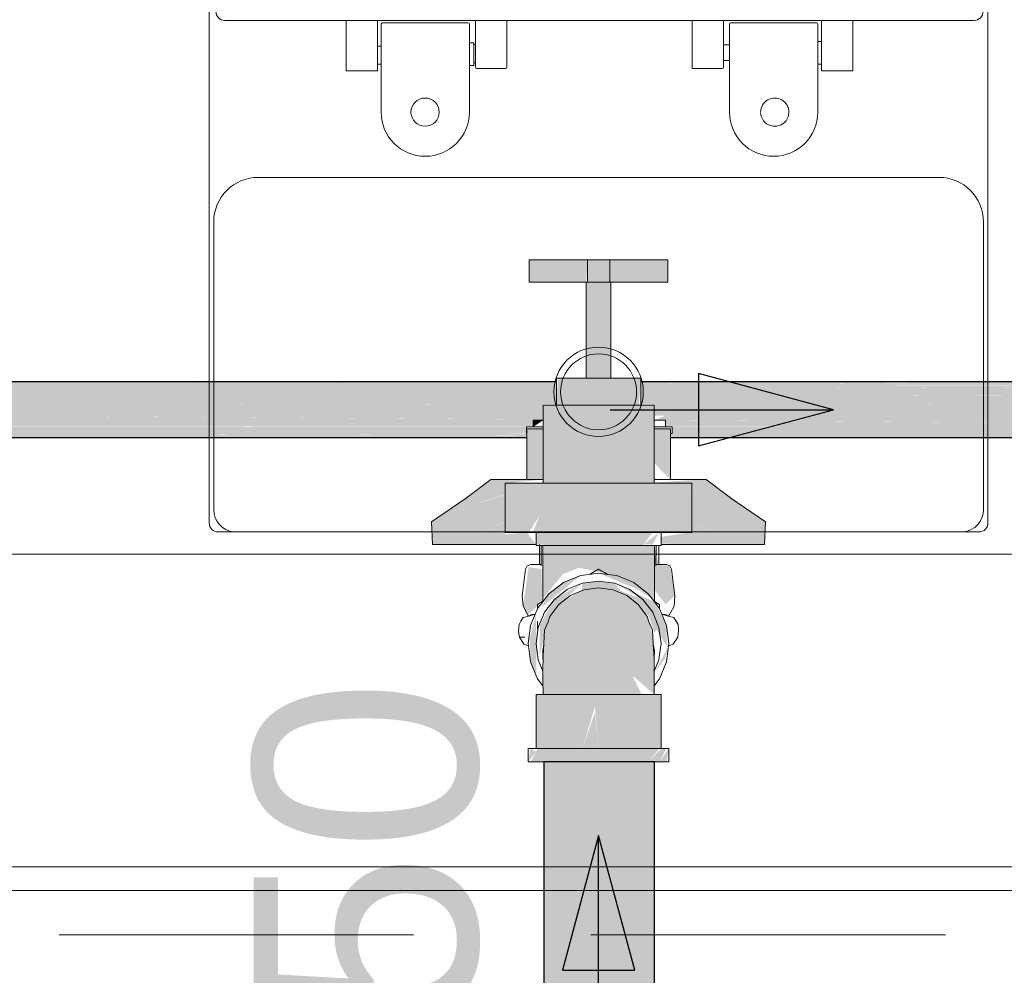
# Model space of a CAD drawing. Header units: millimetres. Extents: x 567 to 934, y -1 to 364.
# Tile 605 of 656: x 747.323 to 748.204, y 101.327 to 102.183. Entities that reach past the tile are written whole.
import ezdxf

# ---------------------------------------------------------------- set-up
doc = ezdxf.new("R2010")
doc.units = ezdxf.units.MM
doc.header["$MEASUREMENT"] = 0
doc.linetypes.add('HIDDEN2', pattern=[0.47625, 0.3175, -0.15875])
doc.linetypes.add('NULL', pattern=[0])
for name, color, linetype, lineweight in [('A-ANNO-SYMB', 7, 'Continuous', 9), ('A-WALL', 7, 'Continuous', 25), ('AF-Condutos', 140, 'Continuous', 25), ('AF-Condutos Reúso', 200, 'Continuous', 25), ('AF-Conexões', 152, 'Continuous', 18), ('AF-Peça de utilização', 152, 'Continuous', 18), ('AF-Registro', 253, 'Continuous', 18), ('AF-Sentido conduto', 140, 'Continuous', 30), ('AF-Sentido conduto Reúso', 200, 'Continuous', 30), ('AF-Textos conduto', 7, 'Continuous', 9), ('DI-Detalhes', 1, 'HIDDEN2', 9), ('Peças hidrossanitárias', 7, 'Continuous', 13)]:
    doc.layers.add(name, color=color, linetype=linetype, lineweight=lineweight)
doc.styles.add('Arial', font='arial.ttf')

msp = doc.modelspace()

# ---------------------------------------------------------------- hatches: boundary and pattern name
at = {"layer": 'AF-Condutos', "linetype": 'Continuous'}
msp.add_hatch(color=151, dxfattribs=at).paths.add_polyline_path([(747.89099, 101.18608), (747.89099, 101.51778), (747.79208, 101.51778), (747.79208, 101.18608)])
at = {"layer": 'AF-Condutos Reúso', "linetype": 'Continuous'}
for points in [[(747.28729, 101.85806), (747.8032, 101.85686), (747.8032, 101.85807)], [(747.8032, 101.85686), (747.29409, 101.85804), (747.29409, 101.85488), (747.8032, 101.85483)], [(748.54258, 101.85809), (747.87878, 101.85807), (747.87878, 101.85697), (748.54258, 101.85799)], [(747.87878, 101.85697), (747.87878, 101.85668), (748.54258, 101.8579)], [(747.87878, 101.85668), (747.87878, 101.85488), (748.54258, 101.85499), (748.54258, 101.85788)], [(747.28729, 101.85481), (747.8032, 101.85221), (747.8032, 101.85483)], [(747.8032, 101.85221), (747.29409, 101.85477), (747.29409, 101.84792), (747.8032, 101.84786)], [(748.54258, 101.85487), (747.87878, 101.85484), (747.87878, 101.85245), (748.54258, 101.85461)], [(747.87878, 101.85245), (747.87878, 101.85183), (748.54258, 101.85447), (748.54258, 101.85461)], [(747.87878, 101.85183), (747.87878, 101.84792), (748.54258, 101.84806), (748.54258, 101.85443)], [(747.8032, 101.84786), (747.29409, 101.84778), (747.29409, 101.83842), (747.8032, 101.83842)], [(747.87878, 101.84792), (748.54258, 101.84792), (748.54258, 101.84806)], [(747.87878, 101.84377), (748.54258, 101.83921), (748.2189, 101.84558), (748.54258, 101.84734), (748.10773, 101.84558), (748.54258, 101.84791), (747.87878, 101.84787), (747.87878, 101.84461)], [(748.53699, 101.83862), (748.53699, 101.83925), (747.87878, 101.84377), (747.87878, 101.83842)], [(748.53699, 101.84788), (748.09276, 101.84558), (748.53699, 101.8476)], [(747.79126, 101.83836), (747.28729, 101.83832), (747.79126, 101.83742)], [(747.4102, 101.83739), (747.8032, 101.83739), (747.28729, 101.83832)], [(747.79126, 101.83842), (747.29409, 101.83842), (747.29409, 101.83832)], [(747.29409, 101.83827), (747.29409, 101.83739), (748.65752, 101.82803)], [(747.79126, 101.82803), (747.79126, 101.83398), (747.29409, 101.83739), (747.29409, 101.82803)], [(747.4102, 101.83739), (747.79126, 101.83453), (747.79126, 101.83739)], [(748.54654, 101.83862), (747.87878, 101.83842), (748.53699, 101.83842)], [(748.43648, 101.83739), (747.89072, 101.83485), (747.89072, 101.83395), (748.65752, 101.83842), (747.87878, 101.83836)], [(748.48118, 101.83739), (747.87878, 101.83388), (748.54654, 101.82886), (748.54654, 101.83103), (748.6058, 101.83078), (748.54654, 101.83392), (748.54654, 101.83739)], [(748.43648, 101.83739), (747.89072, 101.83834), (747.89072, 101.83485)], [(747.89072, 101.82803), (748.54654, 101.82803), (748.54654, 101.82879), (747.89072, 101.8333)], [(747.28729, 101.82793), (747.79126, 101.82452), (747.79126, 101.82797)], [(747.79126, 101.82378), (747.79126, 101.82447), (747.29409, 101.82788), (747.29409, 101.82378)], [(747.29409, 101.81853), (747.7823, 101.81853), (747.7823, 101.82373), (747.29409, 101.82378)], [(748.54654, 101.81931), (748.54654, 101.82802), (747.90099, 101.82798), (747.89072, 101.82385), (748.65752, 101.81853)], [(747.90099, 101.81853), (748.54654, 101.81853), (748.54654, 101.81929), (747.90099, 101.82372)], [(747.42252, 101.81778), (747.90099, 101.81778), (747.28729, 101.81846)], [(747.77643, 101.81792), (747.7823, 101.81849), (747.29409, 101.81846)], [(747.32679, 101.81178), (747.7823, 101.81585), (747.90099, 101.81538), (747.29409, 101.81843), (747.29409, 101.81158), (747.90099, 101.81158)], [(747.7767, 101.81163), (747.77643, 101.8158), (747.32679, 101.81178)], [(747.42252, 101.81778), (747.77643, 101.816), (747.77643, 101.81778)], [(748.65752, 101.81158), (748.65752, 101.81178), (748.04487, 101.81598), (747.90099, 101.81538), (748.61676, 101.81178), (747.90699, 101.81178)], [(748.04487, 101.81598), (748.54654, 101.81254), (748.54654, 101.81778), (748.65752, 101.81853), (747.90699, 101.81849), (747.90699, 101.8154)], [(747.90699, 101.81178), (748.54654, 101.81178), (748.54654, 101.81213), (747.90699, 101.81535)], [(747.28729, 101.81154), (747.7767, 101.81041), (747.7767, 101.81156)], [(747.29409, 101.80836), (747.7767, 101.80836), (747.7767, 101.81037), (747.29409, 101.81153)], [(747.90099, 101.81012), (748.54654, 101.80862), (748.54654, 101.81136)], [(748.54654, 101.81147), (748.54654, 101.81157), (747.90527, 101.81156), (747.90527, 101.81013)], [(747.90527, 101.81013), (748.54654, 101.81136), (748.54654, 101.81147)], [(748.54654, 101.8085), (748.54654, 101.80862), (747.90527, 101.81011), (747.90527, 101.80836)], [(747.90527, 101.80836), (748.54654, 101.80836), (748.54654, 101.8085)], [(747.90699, 101.81158), (748.54654, 101.81161), (747.90699, 101.81178)]]:
    msp.add_hatch(color=201, dxfattribs=at).paths.add_polyline_path(points)
at = {"layer": 'AF-Conexões', "linetype": 'Continuous'}
for points in [[(747.7895, 101.65576), (747.82468, 101.68464), (747.80949, 101.67834), (747.79644, 101.66833)], [(747.88553, 101.66833), (747.87248, 101.67834), (747.85729, 101.68464), (747.84099, 101.68678)], [(747.78817, 101.64047), (747.78817, 101.6119), (747.79235, 101.6305), (747.80538, 101.65868), (747.82649, 101.67787), (747.80139, 101.66338)], [(747.86075, 101.671), (747.85548, 101.67787), (747.82649, 101.67787), (747.82571, 101.67157), (747.80538, 101.65868), (747.79255, 101.63592), (747.79127, 101.57818), (747.87949, 101.57818), (747.87139, 101.59525), (747.8907, 101.57818), (747.88952, 101.63037), (747.88058, 101.66338)], [(747.85548, 101.67787), (747.84099, 101.67978), (747.82649, 101.67787)], [(747.88058, 101.66338), (747.86899, 101.67228), (747.85548, 101.67787)], [(747.89099, 101.66122), (747.87276, 101.66938), (747.90223, 101.62102), (747.90184, 101.64009)], [(747.89099, 101.63359), (747.89508, 101.63828), (747.88058, 101.66338)], [(747.78503, 101.65006), (747.77913, 101.62807), (747.78013, 101.60748), (747.78535, 101.59629)], [(747.90024, 101.60978), (747.9037, 101.62161), (747.8908, 101.59769)], [(747.85322, 101.57818), (747.89072, 101.61008), (747.89069, 101.61324)], [(747.78498, 101.57818), (747.78498, 101.52978), (747.7869, 101.52978), (747.79248, 101.57818)], [(747.7869, 101.52978), (747.80139, 101.52978), (747.81298, 101.57818), (747.79248, 101.57818)], [(747.80139, 101.52978), (747.82649, 101.52978), (747.84099, 101.57818), (747.81298, 101.57818)], [(747.86899, 101.52978), (747.86899, 101.57818), (747.84099, 101.57818), (747.83775, 101.56735), (747.84099, 101.52978)], [(747.86899, 101.57818), (747.86899, 101.52978), (747.88058, 101.52978)], [(747.89508, 101.52978), (747.88949, 101.57818), (747.86899, 101.57818), (747.88058, 101.52978)], [(747.89699, 101.57818), (747.88949, 101.57818), (747.89508, 101.52978), (747.89699, 101.52978)], [(747.82649, 101.52978), (747.84099, 101.52978), (747.83779, 101.56232)], [(747.78013, 101.52978), (747.77798, 101.51778), (747.78498, 101.52703)], [(747.78013, 101.51778), (747.78643, 101.51778), (747.79644, 101.52978), (747.78643, 101.52978)], [(747.78643, 101.51778), (747.88553, 101.51778), (747.89555, 101.52978), (747.79644, 101.52978)], [(747.90184, 101.52978), (747.89699, 101.52978), (747.88553, 101.51778), (747.89555, 101.51778)], [(747.90399, 101.52978), (747.89555, 101.51778), (747.90184, 101.51778)]]:
    msp.add_hatch(color=161, dxfattribs=at).paths.add_polyline_path(points)
at = {"layer": 'AF-Peça de utilização', "linetype": 'Continuous'}
msp.add_hatch(color=161, dxfattribs=at).paths.add_polyline_path([(747.7823, 101.82378), (747.7823, 101.81778), (747.79126, 101.82378)])
at = {"layer": 'AF-Registro', "linetype": 'Continuous'}
for points in [[(747.77899, 101.94739), (747.83099, 101.96739), (747.77899, 101.96739)], [(747.82998, 101.94739), (747.83099, 101.96739), (747.77899, 101.94739)], [(747.83099, 101.94739), (747.85099, 101.94739), (747.85099, 101.96739), (747.83099, 101.96739)], [(747.85099, 101.94739), (747.90298, 101.96739), (747.85099, 101.96739)], [(747.85199, 101.94778), (747.90298, 101.94739), (747.90298, 101.96739)], [(747.85199, 101.94739), (747.82998, 101.86139), (747.85199, 101.86139)], [(747.82998, 101.94739), (747.82998, 101.86139), (747.85199, 101.94739)], [(747.87878, 101.86139), (747.80485, 101.86139), (747.8032, 101.83739), (747.87712, 101.83739)], [(747.89072, 101.76739), (747.89072, 101.83739), (747.79126, 101.83739), (747.79126, 101.76739)], [(747.79126, 101.81598), (747.7767, 101.81598), (747.7767, 101.77059), (747.79126, 101.77059)], [(747.90527, 101.81598), (747.89072, 101.81579), (747.89072, 101.78553), (747.90527, 101.77059)], [(747.74454, 101.77059), (747.69145, 101.73275), (747.69234, 101.71259), (747.71655, 101.71259), (747.75725, 101.73275), (747.7823, 101.75075), (747.73508, 101.7497), (747.75793, 101.77059)], [(747.75744, 101.77014), (747.73571, 101.75027), (747.75744, 101.75722), (747.75744, 101.76739), (747.79126, 101.77059)], [(747.92452, 101.77014), (747.89072, 101.76797), (747.92452, 101.76739), (747.92452, 101.7572), (747.94626, 101.75027)], [(747.93742, 101.77059), (747.92404, 101.77059), (747.94626, 101.75027), (747.92452, 101.75715), (747.92452, 101.74724), (747.90099, 101.74464), (747.96543, 101.71259), (747.98963, 101.71259), (747.99052, 101.73275)], [(747.75744, 101.76739), (747.75744, 101.72339), (747.77856, 101.72339), (747.80682, 101.76739)], [(747.7823, 101.72373), (747.80682, 101.72378), (747.80682, 101.76739), (747.78817, 101.73836)], [(747.90341, 101.76739), (747.80682, 101.76739), (747.80682, 101.72339), (747.87515, 101.72339), (747.90099, 101.76362), (747.89498, 101.72339), (747.90099, 101.72339)], [(747.90099, 101.76362), (747.89498, 101.75427), (747.89498, 101.72339)], [(747.90341, 101.76739), (747.90101, 101.72378), (747.90341, 101.72339)], [(747.92452, 101.72339), (747.92452, 101.76739), (747.90341, 101.76739), (747.90341, 101.72339)], [(747.73508, 101.7497), (747.75744, 101.7502), (747.75744, 101.75698)], [(747.89498, 101.72378), (747.89498, 101.75427), (747.8754, 101.72378)], [(747.71655, 101.71259), (747.78498, 101.71259), (747.77657, 101.72339), (747.75744, 101.72154), (747.75744, 101.73266)], [(747.92472, 101.73275), (747.92452, 101.72378), (747.89699, 101.71932), (747.89699, 101.71316), (747.96543, 101.71259)], [(747.78498, 101.72339), (747.78498, 101.71259), (747.80139, 101.71172), (747.80139, 101.72339)], [(747.88949, 101.72339), (747.80139, 101.72339), (747.80139, 101.71172), (747.88058, 101.71172)], [(747.89498, 101.72319), (747.88124, 101.71259), (747.88949, 101.71259)], [(747.80913, 101.69098), (747.81023, 101.68631), (747.82321, 101.69179), (747.85484, 101.68496), (747.89045, 101.66339), (747.89099, 101.71172), (747.7919, 101.71172), (747.79099, 101.66415), (747.81902, 101.69777)], [(747.90484, 101.69341), (747.89498, 101.69457), (747.89099, 101.71172), (747.89099, 101.67204), (747.90091, 101.65897), (747.9093, 101.66649)], [(747.77339, 101.65729), (747.77798, 101.64982), (747.79038, 101.66128), (747.79, 101.69049), (747.7784, 101.6923)]]:
    msp.add_hatch(color=254, dxfattribs=at).paths.add_polyline_path(points)

# ---------------------------------------------------------------- linework, layer by layer
at = {"layer": 'A-ANNO-SYMB', "color": 8, "linetype": 'Continuous', "lineweight": 5}
msp.add_line((746.97823, 101.40273), (748.6434, 101.40273), dxfattribs=at)
at = {"layer": 'A-WALL', "color": 8, "lineweight": 5}
for p, q in [((748.79099, 101.70378), (746.89099, 101.70378)), ((746.42099, 101.42378), (749.07099, 101.42378))]:
    msp.add_line(p, q, dxfattribs=at)
at = {"layer": 'AF-Condutos'}
for p, q in [((747.79208, 101.51778), (747.79208, 101.18608)), ((747.80053, 101.51778), (747.79208, 101.51778)), ((747.81599, 101.51778), (747.80053, 101.51778)), ((747.83575, 101.51778), (747.81599, 101.51778)), ((747.85644, 101.51778), (747.83575, 101.51778)), ((747.87445, 101.51778), (747.85644, 101.51778)), ((747.88666, 101.51778), (747.87445, 101.51778)), ((747.89099, 101.51778), (747.88666, 101.51778)), ((747.89099, 101.18608), (747.89099, 101.51778))]:
    msp.add_line(p, q, dxfattribs=at)
at = {"layer": 'AF-Condutos Reúso'}
for p, q in [((747.8032, 101.85809), (747.29409, 101.85809)), ((748.54258, 101.85809), (747.87878, 101.85809)), ((747.29409, 101.80836), (747.7767, 101.80836)), ((747.90527, 101.80836), (748.54654, 101.80836))]:
    msp.add_line(p, q, dxfattribs=at)
at = {"layer": 'AF-Conexões'}
for p, q in [((747.82468, 101.68464), (747.80949, 101.67834)), ((747.83265, 101.68568), (747.82468, 101.68464)), ((747.84099, 101.68678), (747.83265, 101.68568)), ((747.84932, 101.68568), (747.84099, 101.68678)), ((747.85729, 101.68464), (747.84932, 101.68568)), ((747.87248, 101.67834), (747.85729, 101.68464)), ((747.80949, 101.67834), (747.79644, 101.66833)), ((747.8168, 101.67386), (747.81298, 101.67228)), ((747.82649, 101.67787), (747.8168, 101.67386)), ((747.84099, 101.67978), (747.82649, 101.67787)), ((747.84099, 101.6736), (747.82794, 101.67187)), ((747.85548, 101.67787), (747.84099, 101.67978)), ((747.85404, 101.67187), (747.84099, 101.6736)), ((747.86899, 101.67228), (747.85548, 101.67787)), ((747.88553, 101.66833), (747.87248, 101.67834)), ((747.79644, 101.66833), (747.79155, 101.66195)), ((747.81298, 101.67228), (747.80139, 101.66338)), ((747.81578, 101.66678), (747.80538, 101.65868)), ((747.82794, 101.67187), (747.81578, 101.66678)), ((747.86618, 101.66678), (747.85404, 101.67187)), ((747.87658, 101.65868), (747.86618, 101.66678)), ((747.88058, 101.66338), (747.86899, 101.67228)), ((747.89043, 101.66195), (747.88553, 101.66833)), ((747.78628, 101.65493), (747.78426, 101.65006)), ((747.78643, 101.65528), (747.78628, 101.65493)), ((747.78817, 101.65755), (747.78643, 101.65528)), ((747.79099, 101.66123), (747.78817, 101.65755)), ((747.79155, 101.66195), (747.79099, 101.66123)), ((747.80139, 101.66338), (747.79248, 101.65178)), ((747.80538, 101.65868), (747.79746, 101.64815)), ((747.88451, 101.64815), (747.87658, 101.65868)), ((747.88949, 101.65178), (747.88058, 101.66338)), ((747.89099, 101.66122), (747.89043, 101.66195)), ((747.89498, 101.65602), (747.89099, 101.66122)), ((747.89555, 101.65528), (747.89498, 101.65602)), ((747.89569, 101.65495), (747.89555, 101.65528)), ((747.89771, 101.65005), (747.89569, 101.65495)), ((747.78425, 101.65003), (747.78013, 101.64009)), ((747.78426, 101.65004), (747.78425, 101.65003)), ((747.78426, 101.65006), (747.78426, 101.65004)), ((747.79099, 101.64817), (747.78817, 101.64134)), ((747.7917, 101.6499), (747.79099, 101.64817)), ((747.79248, 101.65178), (747.7917, 101.6499)), ((747.79746, 101.64815), (747.79595, 101.64323)), ((747.88603, 101.64323), (747.88451, 101.64815)), ((747.89099, 101.64815), (747.88949, 101.65178)), ((747.89508, 101.63828), (747.89099, 101.64815)), ((747.89772, 101.65004), (747.89771, 101.65005)), ((747.89772, 101.65003), (747.89772, 101.65004)), ((747.90184, 101.64009), (747.89772, 101.65003)), ((747.78013, 101.64009), (747.77798, 101.62378)), ((747.7869, 101.63828), (747.78628, 101.63362)), ((747.78817, 101.64134), (747.7869, 101.63828)), ((747.79595, 101.64323), (747.79255, 101.63592)), ((747.88942, 101.63592), (747.88603, 101.64323)), ((747.89569, 101.63367), (747.89508, 101.63828)), ((747.90399, 101.62378), (747.90184, 101.64009)), ((747.78623, 101.63321), (747.78498, 101.62378)), ((747.78628, 101.63362), (747.78623, 101.63321)), ((747.79235, 101.6305), (747.79197, 101.62323)), ((747.79255, 101.63592), (747.79235, 101.6305)), ((747.88962, 101.6305), (747.88942, 101.63592)), ((747.89, 101.62323), (747.88962, 101.6305)), ((747.89699, 101.62378), (747.89569, 101.63367)), ((747.77798, 101.62378), (747.77827, 101.62162)), ((747.77827, 101.62162), (747.78013, 101.60748)), ((747.78498, 101.62378), (747.78628, 101.61395)), ((747.79197, 101.62323), (747.79101, 101.61724)), ((747.79108, 101.61024), (747.79197, 101.62323)), ((747.79197, 101.62323), (747.79128, 101.61292)), ((747.8907, 101.61292), (747.89, 101.62323)), ((747.89096, 101.61724), (747.89, 101.62323)), ((747.89, 101.62323), (747.8909, 101.61024)), ((747.89569, 101.6139), (747.89699, 101.62378)), ((747.90184, 101.60748), (747.9037, 101.62161)), ((747.9037, 101.62161), (747.90399, 101.62378)), ((747.78628, 101.61395), (747.7869, 101.60929)), ((747.79101, 101.61724), (747.79108, 101.61024)), ((747.79128, 101.61292), (747.79118, 101.59894)), ((747.89079, 101.59894), (747.8907, 101.61292)), ((747.8909, 101.61024), (747.89096, 101.61724)), ((747.89508, 101.60929), (747.89569, 101.6139)), ((747.78013, 101.60748), (747.78643, 101.59228)), ((747.7869, 101.60929), (747.79118, 101.59894)), ((747.89079, 101.59894), (747.89508, 101.60929)), ((747.89555, 101.59228), (747.90184, 101.60748)), ((747.79118, 101.59894), (747.79116, 101.59623)), ((747.79116, 101.59623), (747.79118, 101.59292)), ((747.8908, 101.5975), (747.89079, 101.59894)), ((747.89079, 101.59292), (747.89081, 101.59623)), ((747.89081, 101.59623), (747.8908, 101.5975)), ((747.78643, 101.59228), (747.79122, 101.58603)), ((747.79118, 101.59292), (747.79122, 101.58603)), ((747.79122, 101.58603), (747.79124, 101.58322)), ((747.89073, 101.58322), (747.89075, 101.58603)), ((747.89075, 101.58603), (747.89079, 101.59292)), ((747.89075, 101.58603), (747.89555, 101.59228)), ((747.78498, 101.57818), (747.78498, 101.52978)), ((747.7869, 101.57818), (747.78498, 101.57818)), ((747.79127, 101.57818), (747.7869, 101.57818)), ((747.79124, 101.58322), (747.79127, 101.57818)), ((747.79248, 101.57818), (747.79127, 101.57818)), ((747.79127, 101.57818), (747.79492, 101.57818)), ((747.79725, 101.57818), (747.79248, 101.57818)), ((747.79492, 101.57818), (747.79725, 101.57818)), ((747.79781, 101.57818), (747.79725, 101.57818)), ((747.79725, 101.57818), (747.79781, 101.57818)), ((747.80139, 101.57818), (747.79781, 101.57818)), ((747.79781, 101.57818), (747.80248, 101.57818)), ((747.81298, 101.57818), (747.80139, 101.57818)), ((747.80248, 101.57818), (747.81333, 101.57818)), ((747.81672, 101.57818), (747.81298, 101.57818)), ((747.81333, 101.57818), (747.81672, 101.57818)), ((747.82649, 101.57818), (747.81672, 101.57818)), ((747.81672, 101.57818), (747.82655, 101.57818)), ((747.84099, 101.57818), (747.82649, 101.57818)), ((747.82655, 101.57818), (747.84099, 101.57818)), ((747.85548, 101.57818), (747.84099, 101.57818)), ((747.84099, 101.57818), (747.85542, 101.57818)), ((747.85542, 101.57818), (747.86526, 101.57818)), ((747.86526, 101.57818), (747.85548, 101.57818)), ((747.86899, 101.57818), (747.86526, 101.57818)), ((747.86526, 101.57818), (747.86864, 101.57818)), ((747.86864, 101.57818), (747.87949, 101.57818)), ((747.88058, 101.57818), (747.86899, 101.57818)), ((747.87949, 101.57818), (747.88219, 101.57818)), ((747.88416, 101.57818), (747.88058, 101.57818)), ((747.88219, 101.57818), (747.88416, 101.57818)), ((747.88472, 101.57818), (747.88416, 101.57818)), ((747.88416, 101.57818), (747.88472, 101.57818)), ((747.88949, 101.57818), (747.88472, 101.57818)), ((747.88472, 101.57818), (747.88705, 101.57818)), ((747.88705, 101.57818), (747.8907, 101.57818)), ((747.8907, 101.57818), (747.88949, 101.57818)), ((747.8907, 101.57818), (747.89073, 101.58322)), ((747.89508, 101.57818), (747.8907, 101.57818)), ((747.89699, 101.57818), (747.89508, 101.57818)), ((747.89699, 101.52978), (747.89699, 101.57818)), ((747.77798, 101.52978), (747.77798, 101.51778)), ((747.78013, 101.52978), (747.77798, 101.52978)), ((747.78498, 101.52978), (747.78013, 101.52978)), ((747.78643, 101.52978), (747.78498, 101.52978)), ((747.78498, 101.52978), (747.7869, 101.52978)), ((747.79644, 101.52978), (747.78643, 101.52978)), ((747.7869, 101.52978), (747.79248, 101.52978)), ((747.79248, 101.52978), (747.80139, 101.52978)), ((747.80949, 101.52978), (747.79644, 101.52978)), ((747.80139, 101.52978), (747.81298, 101.52978)), ((747.82468, 101.52978), (747.80949, 101.52978)), ((747.81298, 101.52978), (747.82649, 101.52978)), ((747.84099, 101.52978), (747.82468, 101.52978)), ((747.82649, 101.52978), (747.84099, 101.52978)), ((747.84099, 101.52978), (747.85548, 101.52978)), ((747.85729, 101.52978), (747.84099, 101.52978)), ((747.85548, 101.52978), (747.86899, 101.52978)), ((747.87248, 101.52978), (747.85729, 101.52978)), ((747.86899, 101.52978), (747.88058, 101.52978)), ((747.88553, 101.52978), (747.87248, 101.52978)), ((747.88058, 101.52978), (747.88949, 101.52978)), ((747.89555, 101.52978), (747.88553, 101.52978)), ((747.88949, 101.52978), (747.89508, 101.52978)), ((747.89508, 101.52978), (747.89699, 101.52978)), ((747.89699, 101.52978), (747.89555, 101.52978)), ((747.90184, 101.52978), (747.89699, 101.52978)), ((747.90399, 101.52978), (747.90184, 101.52978)), ((747.90399, 101.51778), (747.90399, 101.52978)), ((747.77798, 101.51778), (747.78013, 101.51778)), ((747.78013, 101.51778), (747.78643, 101.51778)), ((747.78643, 101.51778), (747.79208, 101.51778)), ((747.79208, 101.51778), (747.79644, 101.51778)), ((747.79644, 101.51778), (747.80949, 101.51778)), ((747.80949, 101.51778), (747.82468, 101.51778)), ((747.82468, 101.51778), (747.84099, 101.51778)), ((747.84099, 101.51778), (747.85729, 101.51778)), ((747.85729, 101.51778), (747.87248, 101.51778)), ((747.87248, 101.51778), (747.88553, 101.51778)), ((747.88553, 101.51778), (747.89099, 101.51778)), ((747.89099, 101.51778), (747.89555, 101.51778)), ((747.89555, 101.51778), (747.90184, 101.51778)), ((747.90184, 101.51778), (747.90399, 101.51778))]:
    msp.add_line(p, q, dxfattribs=at)
at = {"layer": 'AF-Peça de utilização'}
for p, q in [((747.79126, 101.82378), (747.7823, 101.82378)), ((747.7823, 101.82378), (747.7823, 101.81778)), ((747.89579, 101.82378), (747.89072, 101.82378)), ((747.90099, 101.82378), (747.89579, 101.82378)), ((747.90099, 101.81778), (747.90099, 101.82378)), ((747.7767, 101.81778), (747.77643, 101.81778)), ((747.77643, 101.81778), (747.77643, 101.81598)), ((747.77643, 101.81598), (747.77643, 101.81178)), ((747.7823, 101.81778), (747.7767, 101.81778)), ((747.78759, 101.81778), (747.7823, 101.81778)), ((747.79126, 101.81778), (747.78759, 101.81778)), ((747.90099, 101.81778), (747.89072, 101.81778)), ((747.90128, 101.81778), (747.90099, 101.81778)), ((747.90699, 101.81778), (747.90128, 101.81778)), ((747.90699, 101.81178), (747.90699, 101.81778)), ((747.77643, 101.81178), (747.7767, 101.81178)), ((747.90527, 101.81178), (747.90699, 101.81178)), ((747.78817, 101.71259), (747.78817, 101.70277)), ((747.89498, 101.71115), (747.89498, 101.71172)), ((747.89498, 101.69457), (747.89498, 101.71115)), ((747.78817, 101.70277), (747.78817, 101.69456))]:
    msp.add_line(p, q, dxfattribs=at)
at = {"layer": 'AF-Registro'}
for p, q in [((747.77899, 101.96739), (747.77899, 101.94739)), ((747.83099, 101.96739), (747.77899, 101.96739)), ((747.83099, 101.96739), (747.83099, 101.94739)), ((747.85099, 101.96739), (747.83099, 101.96739)), ((747.83099, 101.94739), (747.83099, 101.96739)), ((747.85099, 101.94739), (747.85099, 101.96739)), ((747.85099, 101.96739), (747.85099, 101.94739)), ((747.90298, 101.96739), (747.85099, 101.96739)), ((747.90298, 101.94739), (747.90298, 101.96739)), ((747.77899, 101.94739), (747.82998, 101.94739)), ((747.82998, 101.94739), (747.82998, 101.86139)), ((747.83099, 101.94739), (747.82998, 101.94739)), ((747.82998, 101.94739), (747.83099, 101.94739)), ((747.83099, 101.94739), (747.85099, 101.94739)), ((747.85099, 101.94739), (747.83099, 101.94739)), ((747.85199, 101.94739), (747.85099, 101.94739)), ((747.85099, 101.94739), (747.85199, 101.94739)), ((747.85199, 101.86139), (747.85199, 101.94739)), ((747.85199, 101.94739), (747.90298, 101.94739)), ((747.8032, 101.86139), (747.8032, 101.85809)), ((747.80485, 101.86139), (747.8032, 101.86139)), ((747.8032, 101.85809), (747.8032, 101.83739)), ((747.81275, 101.86139), (747.80485, 101.86139)), ((747.82553, 101.86139), (747.81275, 101.86139)), ((747.82998, 101.86139), (747.82553, 101.86139)), ((747.82998, 101.86139), (747.85199, 101.86139)), ((747.84099, 101.86139), (747.82998, 101.86139)), ((747.85199, 101.86139), (747.84099, 101.86139)), ((747.85644, 101.86139), (747.85199, 101.86139)), ((747.86922, 101.86139), (747.85644, 101.86139)), ((747.87712, 101.86139), (747.86922, 101.86139)), ((747.87878, 101.86139), (747.87712, 101.86139)), ((747.87878, 101.85809), (747.87878, 101.86139)), ((747.87878, 101.83739), (747.87878, 101.85809)), ((747.79343, 101.83739), (747.79126, 101.83739)), ((747.79126, 101.83739), (747.79126, 101.82378)), ((747.8032, 101.83739), (747.79343, 101.83739)), ((747.8032, 101.83739), (747.80485, 101.83739)), ((747.80383, 101.83739), (747.8032, 101.83739)), ((747.82065, 101.83739), (747.80383, 101.83739)), ((747.80485, 101.83739), (747.81275, 101.83739)), ((747.81275, 101.83739), (747.82553, 101.83739)), ((747.84099, 101.83739), (747.82065, 101.83739)), ((747.82553, 101.83739), (747.84099, 101.83739)), ((747.84099, 101.83739), (747.85644, 101.83739)), ((747.86132, 101.83739), (747.84099, 101.83739)), ((747.85644, 101.83739), (747.86922, 101.83739)), ((747.87815, 101.83739), (747.86132, 101.83739)), ((747.86922, 101.83739), (747.87712, 101.83739)), ((747.87712, 101.83739), (747.87878, 101.83739)), ((747.87878, 101.83739), (747.87815, 101.83739)), ((747.88854, 101.83739), (747.87878, 101.83739)), ((747.89072, 101.83739), (747.88854, 101.83739)), ((747.89072, 101.82378), (747.89072, 101.83739)), ((747.79126, 101.82378), (747.79126, 101.81778)), ((747.89072, 101.81778), (747.89072, 101.82378)), ((747.7767, 101.81598), (747.7767, 101.81488)), ((747.7823, 101.81598), (747.7767, 101.81598)), ((747.7767, 101.81488), (747.7767, 101.81178)), ((747.79126, 101.81598), (747.7823, 101.81598)), ((747.79126, 101.81778), (747.79126, 101.81598)), ((747.79126, 101.81598), (747.79126, 101.80836)), ((747.89072, 101.81598), (747.89072, 101.81778)), ((747.90099, 101.81598), (747.89072, 101.81598)), ((747.89072, 101.81178), (747.89072, 101.81598)), ((747.90527, 101.81598), (747.90099, 101.81598)), ((747.90527, 101.81488), (747.90527, 101.81598)), ((747.90527, 101.81178), (747.90527, 101.81488)), ((747.7767, 101.81178), (747.7767, 101.80836)), ((747.7767, 101.80836), (747.7767, 101.80053)), ((747.79126, 101.80836), (747.79126, 101.77059)), ((747.89072, 101.80836), (747.89072, 101.81178)), ((747.89072, 101.77059), (747.89072, 101.80836)), ((747.90527, 101.80836), (747.90527, 101.81178)), ((747.90527, 101.80053), (747.90527, 101.80836)), ((747.7767, 101.80053), (747.7767, 101.79043)), ((747.90527, 101.79043), (747.90527, 101.80053)), ((747.7767, 101.79043), (747.7767, 101.78553)), ((747.90527, 101.78553), (747.90527, 101.79043)), ((747.7767, 101.78553), (747.7767, 101.78007)), ((747.7767, 101.78007), (747.7767, 101.778)), ((747.90527, 101.78007), (747.90527, 101.78553)), ((747.90527, 101.778), (747.90527, 101.78007)), ((747.74454, 101.77059), (747.72167, 101.75351)), ((747.75257, 101.77059), (747.74454, 101.77059)), ((747.7545, 101.77059), (747.75257, 101.77059)), ((747.75793, 101.77059), (747.7545, 101.77059)), ((747.7767, 101.77059), (747.75793, 101.77059)), ((747.7767, 101.778), (747.7767, 101.77466)), ((747.7767, 101.77466), (747.7767, 101.77059)), ((747.7823, 101.77059), (747.7767, 101.77059)), ((747.7767, 101.77059), (747.7823, 101.77059)), ((747.79126, 101.77059), (747.7823, 101.77059)), ((747.7823, 101.77059), (747.79126, 101.77059)), ((747.79126, 101.77059), (747.79126, 101.76739)), ((747.90099, 101.77059), (747.89072, 101.77059)), ((747.89072, 101.77059), (747.90099, 101.77059)), ((747.89072, 101.76739), (747.89072, 101.77059)), ((747.90527, 101.77059), (747.90099, 101.77059)), ((747.90099, 101.77059), (747.90527, 101.77059)), ((747.90527, 101.77466), (747.90527, 101.778)), ((747.90527, 101.77059), (747.90527, 101.77466)), ((747.92404, 101.77059), (747.90527, 101.77059)), ((747.92747, 101.77059), (747.92404, 101.77059)), ((747.9294, 101.77059), (747.92747, 101.77059)), ((747.93742, 101.77059), (747.9294, 101.77059)), ((747.9603, 101.75351), (747.93742, 101.77059)), ((747.75744, 101.76739), (747.75744, 101.72339)), ((747.7611, 101.76739), (747.75744, 101.76739)), ((747.77856, 101.76739), (747.7611, 101.76739)), ((747.7823, 101.76739), (747.77856, 101.76739)), ((747.79126, 101.76739), (747.7823, 101.76739)), ((747.80682, 101.76739), (747.79126, 101.76739)), ((747.79126, 101.76739), (747.79343, 101.76739)), ((747.79343, 101.76739), (747.80383, 101.76739)), ((747.80383, 101.76739), (747.82065, 101.76739)), ((747.84099, 101.76739), (747.80682, 101.76739)), ((747.82065, 101.76739), (747.84099, 101.76739)), ((747.87515, 101.76739), (747.84099, 101.76739)), ((747.84099, 101.76739), (747.86132, 101.76739)), ((747.86132, 101.76739), (747.87815, 101.76739)), ((747.89072, 101.76739), (747.87515, 101.76739)), ((747.87815, 101.76739), (747.88854, 101.76739)), ((747.88854, 101.76739), (747.89072, 101.76739)), ((747.90099, 101.76739), (747.89072, 101.76739)), ((747.90341, 101.76739), (747.90099, 101.76739)), ((747.92087, 101.76739), (747.90341, 101.76739)), ((747.92452, 101.76739), (747.92087, 101.76739)), ((747.92452, 101.72339), (747.92452, 101.76739)), ((747.72167, 101.75351), (747.69145, 101.73275)), ((747.99052, 101.73275), (747.9603, 101.75351)), ((747.69145, 101.73275), (747.69234, 101.71259)), ((747.98963, 101.71259), (747.99052, 101.73275)), ((747.75744, 101.72339), (747.7611, 101.72339)), ((747.7611, 101.72339), (747.77856, 101.72339)), ((747.77856, 101.72339), (747.7823, 101.72339)), ((747.7823, 101.72339), (747.78498, 101.72339)), ((747.78498, 101.72339), (747.78817, 101.72339)), ((747.7869, 101.72339), (747.78498, 101.72339)), ((747.78498, 101.72339), (747.78498, 101.71259)), ((747.78817, 101.72339), (747.7869, 101.72339)), ((747.78817, 101.72339), (747.80682, 101.72339)), ((747.78939, 101.72339), (747.78817, 101.72339)), ((747.79099, 101.72339), (747.78939, 101.72339)), ((747.79248, 101.72339), (747.79099, 101.72339)), ((747.80139, 101.72339), (747.79248, 101.72339)), ((747.81298, 101.72339), (747.80139, 101.72339)), ((747.80682, 101.72339), (747.84099, 101.72339)), ((747.82649, 101.72339), (747.81298, 101.72339)), ((747.84099, 101.72339), (747.82649, 101.72339)), ((747.84099, 101.72339), (747.87515, 101.72339)), ((747.85548, 101.72339), (747.84099, 101.72339)), ((747.86899, 101.72339), (747.85548, 101.72339)), ((747.88058, 101.72339), (747.86899, 101.72339)), ((747.87515, 101.72339), (747.89498, 101.72339)), ((747.88949, 101.72339), (747.88058, 101.72339)), ((747.89258, 101.72339), (747.88949, 101.72339)), ((747.89498, 101.72339), (747.89258, 101.72339)), ((747.89498, 101.72339), (747.89699, 101.72339)), ((747.89508, 101.72339), (747.89498, 101.72339)), ((747.89699, 101.72339), (747.89508, 101.72339)), ((747.89699, 101.72339), (747.90099, 101.72339)), ((747.89699, 101.71259), (747.89699, 101.72339)), ((747.90099, 101.72339), (747.90341, 101.72339)), ((747.90341, 101.72339), (747.92087, 101.72339)), ((747.92087, 101.72339), (747.92452, 101.72339)), ((747.69234, 101.71259), (747.70361, 101.71259)), ((747.70361, 101.71259), (747.70553, 101.71259)), ((747.70553, 101.71259), (747.70845, 101.71259)), ((747.70845, 101.71259), (747.71219, 101.71259)), ((747.71219, 101.71259), (747.71655, 101.71259)), ((747.71655, 101.71259), (747.75744, 101.71259)), ((747.75744, 101.71259), (747.78498, 101.71259)), ((747.78498, 101.71259), (747.78498, 101.71172)), ((747.78498, 101.71172), (747.7869, 101.71172)), ((747.7869, 101.71172), (747.78817, 101.71172)), ((747.78817, 101.71172), (747.78949, 101.71172)), ((747.78949, 101.71172), (747.78966, 101.69336)), ((747.78949, 101.71172), (747.79099, 101.71172)), ((747.79099, 101.71172), (747.79099, 101.69336)), ((747.7919, 101.71172), (747.79099, 101.71172)), ((747.79099, 101.71172), (747.79248, 101.71172)), ((747.80423, 101.71172), (747.7919, 101.71172)), ((747.79248, 101.71172), (747.80139, 101.71172)), ((747.80139, 101.71172), (747.81298, 101.71172)), ((747.81727, 101.71172), (747.80423, 101.71172)), ((747.81298, 101.71172), (747.82649, 101.71172)), ((747.82899, 101.71172), (747.81727, 101.71172)), ((747.82649, 101.71172), (747.84099, 101.71172)), ((747.82973, 101.71172), (747.82899, 101.71172)), ((747.83851, 101.71172), (747.82973, 101.71172)), ((747.85298, 101.71172), (747.83851, 101.71172)), ((747.84099, 101.71172), (747.85548, 101.71172)), ((747.87775, 101.71172), (747.85298, 101.71172)), ((747.85548, 101.71172), (747.86899, 101.71172)), ((747.86899, 101.71172), (747.88058, 101.71172)), ((747.89007, 101.71172), (747.87775, 101.71172)), ((747.88058, 101.71172), (747.88949, 101.71172)), ((747.88949, 101.71172), (747.89099, 101.71172)), ((747.89099, 101.71172), (747.89007, 101.71172)), ((747.89099, 101.69336), (747.89099, 101.71172)), ((747.89099, 101.71172), (747.89248, 101.71172)), ((747.89232, 101.69336), (747.89248, 101.71172)), ((747.89248, 101.71172), (747.89498, 101.71172)), ((747.89498, 101.71172), (747.89508, 101.71172)), ((747.89508, 101.71172), (747.89699, 101.71172)), ((747.89699, 101.71259), (747.92452, 101.71259)), ((747.89699, 101.71172), (747.89699, 101.71259)), ((747.92452, 101.71259), (747.96543, 101.71259)), ((747.96543, 101.71259), (747.96978, 101.71259)), ((747.96978, 101.71259), (747.97353, 101.71259)), ((747.97353, 101.71259), (747.97644, 101.71259)), ((747.97644, 101.71259), (747.97836, 101.71259)), ((747.97836, 101.71259), (747.98963, 101.71259)), ((747.77561, 101.69049), (747.77268, 101.66649)), ((747.77714, 101.69341), (747.77561, 101.69049)), ((747.78021, 101.69459), (747.77714, 101.69341)), ((747.78345, 101.69459), (747.78021, 101.69459)), ((747.78817, 101.69456), (747.78345, 101.69459)), ((747.78947, 101.69455), (747.78817, 101.69456)), ((747.7895, 101.69455), (747.78947, 101.69455)), ((747.78949, 101.69446), (747.7895, 101.69455)), ((747.78966, 101.69336), (747.78949, 101.69446)), ((747.79099, 101.69336), (747.79099, 101.6802)), ((747.84099, 101.6905), (747.83575, 101.68747)), ((747.84402, 101.68875), (747.84099, 101.6905)), ((747.89099, 101.68636), (747.89099, 101.69336)), ((747.89248, 101.69446), (747.89232, 101.69336)), ((747.89498, 101.69457), (747.89247, 101.69455)), ((747.89247, 101.69455), (747.89248, 101.69446)), ((747.89853, 101.69459), (747.89498, 101.69457)), ((747.90176, 101.69459), (747.89853, 101.69459)), ((747.90484, 101.69341), (747.90176, 101.69459)), ((747.90637, 101.69049), (747.90484, 101.69341)), ((747.9093, 101.66649), (747.90637, 101.69049)), ((747.83431, 101.68664), (747.83265, 101.68568)), ((747.83575, 101.68747), (747.83431, 101.68664)), ((747.84623, 101.68747), (747.84402, 101.68875)), ((747.84766, 101.68664), (747.84623, 101.68747)), ((747.84932, 101.68568), (747.84766, 101.68664)), ((747.89099, 101.6802), (747.89099, 101.68636)), ((747.79099, 101.6802), (747.79099, 101.67068)), ((747.89099, 101.6732), (747.89099, 101.6802)), ((747.89099, 101.67068), (747.89099, 101.6732)), ((747.77268, 101.66649), (747.77339, 101.65729)), ((747.79099, 101.67068), (747.79099, 101.66415)), ((747.79099, 101.66415), (747.79099, 101.66317)), ((747.89099, 101.66942), (747.89099, 101.67068)), ((747.89099, 101.66696), (747.89099, 101.66942)), ((747.89099, 101.66414), (747.89099, 101.66696)), ((747.89099, 101.66317), (747.89099, 101.66414)), ((747.90858, 101.65729), (747.9093, 101.66649)), ((747.77339, 101.65729), (747.77763, 101.64911)), ((747.78817, 101.66), (747.78628, 101.65891)), ((747.78628, 101.65891), (747.78628, 101.65509)), ((747.78628, 101.65509), (747.78628, 101.65493)), ((747.7899, 101.661), (747.78817, 101.66)), ((747.79099, 101.66163), (747.7899, 101.661)), ((747.79099, 101.66317), (747.79099, 101.66163)), ((747.79155, 101.66195), (747.79099, 101.66163)), ((747.89099, 101.66163), (747.89099, 101.66317)), ((747.8921, 101.66099), (747.89099, 101.66163)), ((747.89569, 101.65891), (747.8921, 101.66099)), ((747.89569, 101.6551), (747.89569, 101.65891)), ((747.89569, 101.65495), (747.89569, 101.6551)), ((747.90434, 101.64911), (747.90858, 101.65729)), ((747.77348, 101.64723), (747.77148, 101.64379)), ((747.77742, 101.64812), (747.77348, 101.64723)), ((747.77824, 101.64835), (747.77742, 101.64812)), ((747.77763, 101.64911), (747.77824, 101.64835)), ((747.77914, 101.6486), (747.77824, 101.64835)), ((747.77955, 101.64872), (747.77914, 101.6486)), ((747.78133, 101.64923), (747.77955, 101.64872)), ((747.77955, 101.64872), (747.77963, 101.64911)), ((747.77963, 101.64911), (747.78033, 101.64965)), ((747.78033, 101.64965), (747.78146, 101.6499)), ((747.7837, 101.6499), (747.78133, 101.64923)), ((747.78146, 101.6499), (747.78388, 101.65002)), ((747.7842, 101.6499), (747.7837, 101.6499)), ((747.78388, 101.65002), (747.78425, 101.65003)), ((747.89772, 101.65003), (747.8981, 101.65002)), ((747.8981, 101.65002), (747.90051, 101.6499)), ((747.90063, 101.64923), (747.89826, 101.6499)), ((747.90051, 101.6499), (747.90165, 101.64965)), ((747.90243, 101.64872), (747.90063, 101.64923)), ((747.90165, 101.64965), (747.90235, 101.64911)), ((747.90235, 101.64911), (747.90243, 101.64872)), ((747.90284, 101.6486), (747.90243, 101.64872)), ((747.90373, 101.64835), (747.90284, 101.6486)), ((747.90373, 101.64835), (747.90434, 101.64911)), ((747.90455, 101.64812), (747.90373, 101.64835)), ((747.9085, 101.64723), (747.90455, 101.64812)), ((747.91219, 101.64088), (747.9085, 101.64723)), ((747.76979, 101.64088), (747.76933, 101.63517)), ((747.77148, 101.64379), (747.76979, 101.64088)), ((747.78628, 101.64371), (747.78628, 101.63679)), ((747.91242, 101.63802), (747.91219, 101.64088)), ((747.91265, 101.63517), (747.91242, 101.63802)), ((747.76933, 101.63517), (747.76973, 101.63241)), ((747.76973, 101.63241), (747.77015, 101.62949)), ((747.77015, 101.62949), (747.77409, 101.62329)), ((747.77501, 101.62949), (747.77015, 101.62949)), ((747.77015, 101.62949), (747.77258, 101.62949)), ((747.77258, 101.62949), (747.77501, 101.62949)), ((747.90788, 101.62329), (747.91183, 101.62949)), ((747.91183, 101.62949), (747.91225, 101.63241)), ((747.91225, 101.63241), (747.91265, 101.63517)), ((747.77409, 101.62329), (747.7775, 101.62192)), ((747.7775, 101.62192), (747.77827, 101.62162)), ((747.9037, 101.62161), (747.90447, 101.62192)), ((747.90447, 101.62192), (747.90788, 101.62329))]:
    msp.add_line(p, q, dxfattribs=at)
at = {"layer": 'AF-Sentido conduto'}
for p, q in [((747.84099, 101.45193), (747.80863, 101.33119)), ((747.87334, 101.33119), (747.84099, 101.45193)), ((747.80863, 101.33119), (747.87334, 101.33119))]:
    msp.add_line(p, q, dxfattribs=at)
msp.add_lwpolyline([(747.84099, 101.25193), (747.84099, 101.45193)], dxfattribs=at)
at = {"layer": 'AF-Sentido conduto Reúso'}
for p, q in [((748.05134, 101.83323), (747.9306, 101.86558)), ((747.9306, 101.86558), (747.9306, 101.80087)), ((747.9306, 101.80087), (748.05134, 101.83323))]:
    msp.add_line(p, q, dxfattribs=at)
msp.add_lwpolyline([(747.85134, 101.83323), (748.05134, 101.83323)], dxfattribs=at)
at = {"layer": 'DI-Detalhes'}
msp.add_lwpolyline([(746.51157, 105.58128), (749.10413, 105.58128), (749.10413, 101.36287), (746.51157, 101.36287), (746.51157, 105.58128)], dxfattribs=at)
at = {"layer": 'Peças hidrossanitárias', "color": 8, "lineweight": 5}
for p, q in [((747.49228, 102.61526), (747.49228, 101.73156)), ((748.18969, 101.73201), (748.18969, 102.61526)), ((747.61495, 102.1819), (747.50626, 102.1819)), ((747.75877, 102.1819), (747.61495, 102.1819)), ((747.61495, 102.1367), (747.61495, 102.1819)), ((747.64295, 102.1377), (747.64295, 102.1819)), ((747.64627, 102.1787), (747.64627, 102.1247)), ((747.72427, 102.1797), (747.6476, 102.1797)), ((747.72527, 102.1787), (747.72527, 102.1247)), ((747.72527, 102.1787), (747.72527, 102.1247)), ((747.73085, 102.1819), (747.73085, 102.14401)), ((747.92477, 102.1819), (747.75877, 102.1819)), ((747.75877, 102.1819), (747.75877, 102.1399)), ((748.06859, 102.1819), (747.92477, 102.1819)), ((747.92477, 102.1389), (747.92477, 102.1819)), ((747.95277, 102.1819), (747.95277, 102.14591)), ((747.95827, 102.1787), (747.95827, 102.1247)), ((748.03627, 102.1797), (747.95927, 102.1797)), ((748.03727, 102.14271), (748.03727, 102.1787)), ((748.04059, 102.14271), (748.04059, 102.1819)), ((748.17728, 102.1819), (748.06859, 102.1819)), ((748.06859, 102.1819), (748.06859, 102.1367)), ((747.64627, 102.1587), (747.64295, 102.1587)), ((747.72927, 102.1619), (747.72527, 102.1619)), ((747.72927, 102.14401), (747.72927, 102.1619)), ((747.72927, 102.16041), (747.73085, 102.16041)), ((747.95827, 102.15991), (747.95277, 102.15991)), ((748.04059, 102.16311), (748.03727, 102.16311)), ((747.64627, 102.14271), (747.64295, 102.14271)), ((747.64295, 102.14271), (747.64295, 102.1367)), ((747.64627, 102.0997), (747.64627, 102.14271)), ((747.72927, 102.1415), (747.72527, 102.1415)), ((747.72527, 102.1415), (747.72527, 102.0997)), ((747.73085, 102.14401), (747.72927, 102.14401)), ((747.72927, 102.14401), (747.72927, 102.1415)), ((747.73085, 102.13995), (747.73085, 102.14401)), ((747.95827, 102.14591), (747.95277, 102.14591)), ((747.95277, 102.14591), (747.95277, 102.1399)), ((747.95827, 102.0997), (747.95827, 102.14591)), ((748.04059, 102.14271), (748.03727, 102.14271)), ((748.03727, 102.14271), (748.03727, 102.0997)), ((748.04059, 102.1367), (748.04059, 102.14271)), ((747.64295, 102.1367), (747.61495, 102.1367)), ((747.75777, 102.1389), (747.73209, 102.1389)), ((747.95177, 102.1389), (747.92477, 102.1389)), ((748.06859, 102.1367), (748.04059, 102.1367)), ((747.53634, 102.04135), (748.14563, 102.04135)), ((747.49634, 101.74378), (747.49634, 102.00134)), ((748.18563, 102.00136), (748.18563, 101.74378)), ((747.50028, 101.72378), (748.1817, 101.72378))]:
    msp.add_line(p, q, dxfattribs=at)
for radius in [0.04, 0.034]:
    msp.add_circle((747.84099, 101.84926), radius, dxfattribs=at)
for centre, radius, start, end in [((747.50626, 102.18989), 0.00799, 180, 270), ((748.17728, 102.18989), 0.00799, 270, 0), ((747.64765, 102.17825), 0.00145, 88.18658, 161.81342), ((747.72427, 102.1787), 0.001, 0, 90), ((747.95927, 102.1787), 0.001, 90, 180), ((748.03627, 102.1787), 0.001, 0, 90), ((747.73191, 102.13995), 0.00106, 180, 280), ((747.75777, 102.1399), 0.001, 270, 0), ((747.95177, 102.1399), 0.001, 270, 0), ((747.68567, 102.09975), 0.01266, 0, 180), ((747.99878, 102.09975), 0.01266, 359.18385, 180), ((747.99878, 102.09975), 0.01266, 182.3371, 32.67462), ((747.68577, 102.0997), 0.0395, 180, 0), ((747.68567, 102.09975), 0.01266, 180, 0), ((747.99777, 102.0997), 0.0395, 180, 0), ((747.53634, 102.00134), 0.04, 90, 180), ((748.14563, 102.00136), 0.03998, 0, 90), ((747.51645, 101.74378), 0.02011, 180.00138, 263.99862), ((748.16552, 101.74378), 0.02011, 276.00138, 359.99862), ((747.50028, 101.73178), 0.008, 181.60894, 270), ((748.1817, 101.73178), 0.008, 270, 1.60894)]:
    msp.add_arc(centre, radius, start, end, dxfattribs=at)

# ---------------------------------------------------------------- texts
at = {"layer": 'AF-Textos conduto', "linetype": 'NULL', "insert": (747.73752, 101.35193), "char_height": 0.2, "width": 0.9628049, "attachment_point": 8, "rotation": 90.00021, "line_spacing_factor": 0.6, "style": 'Arial'}
msp.add_mtext('ø50', dxfattribs=at)

doc.saveas('drawing.dxf')
